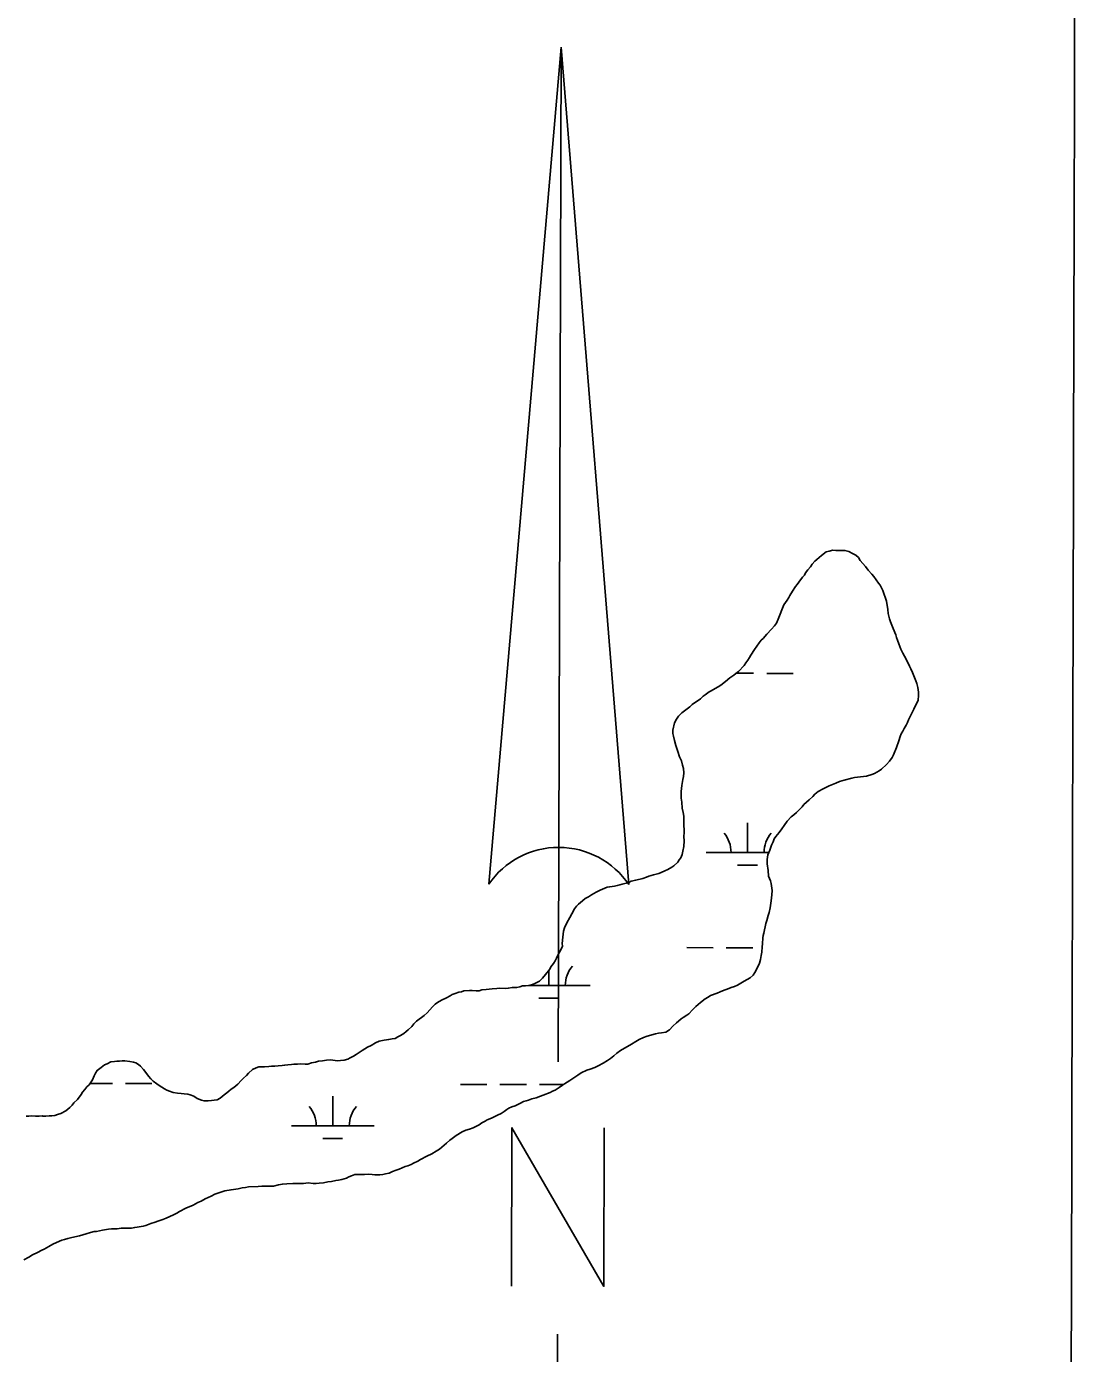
# Model space of a CAD drawing. Extents: x 3161665 to 3199565, y 885729 to 911164.
# Drawn here: x 3190776 to 3192049, y 906843 to 908451 of the extents above; entities that cross this region are included whole.
import ezdxf

# ---------------------------------------------------------------- set-up
doc = ezdxf.new("R2010")
doc.units = 0
for name, color, linetype in [('V-ANNO-SYMB', 7, 'Continuous'), ('V-GRID-MAJR', 7, 'Continuous'), ('V-WETL-SWMP', 7, 'Continuous')]:
    doc.layers.add(name, color=color, linetype=linetype)

msp = doc.modelspace()

# ---------------------------------------------------------------- linework, layer by layer
at = {"layer": 'V-ANNO-SYMB'}
for p, q in [((3191423.9492856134, 908426.5197089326), (3191336.144680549, 907411.7584802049)), ((3191421.267712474, 907456.523415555), (3191423.9492856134, 908426.5197089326)), ((3191421.2697124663, 907456.523410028), (3191423.9492856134, 908426.5197089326)), ((3191423.9492856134, 908426.5197089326), (3191506.144031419, 907411.2886890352)), ((3191423.9492856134, 908426.5197089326), (3191506.144031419, 907411.2886890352)), ((3191420.5512083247, 907196.5244028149), (3191421.2697124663, 907456.523410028)), ((3191418.7401305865, 906541.5269066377), (3191419.6382607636, 906866.525665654))]:
    msp.add_line(p, q, dxfattribs=at)
msp.add_lwpolyline([(3191363.798800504, 906924.6961988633), (3191364.3293881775, 907116.6954657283), (3191475.7983728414, 906924.3866893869), (3191476.3289605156, 907116.3859562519)], dxfattribs=at)
for centre, radius, start, end in [((3191420.984872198, 907353.7460267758), 102.77777780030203, 89.84166980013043, 145.6362114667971), ((3191420.9845045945, 907353.7460277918), 102.77777780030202, 34.04711693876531, 89.84165860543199), ((3191420.984872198, 907353.7460267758), 102.77777780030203, 34.04712813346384, 89.83049480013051)]:
    msp.add_arc(centre, radius, start, end, dxfattribs=at)
at = {"layer": 'V-GRID-MAJR'}
msp.add_spline([(3192003.725, 891123.28), (3192018.711, 897184.122), (3192033.702, 903246.909), (3192048.693, 909309.741), (3192048.698, 909311.64)], degree=3, dxfattribs=at)
at = {"layer": 'V-WETL-SWMP'}
for p, q in [((3191636.2033225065, 907667.4964877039), (3191657.149855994, 907667.4386028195)), ((3191673.149793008, 907667.3943876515), (3191705.149667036, 907667.3059573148)), ((3191649.9573339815, 907450.2150758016), (3191650.0568526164, 907486.2148676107)), ((3191599.9575308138, 907450.3532482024), (3191675.7945618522, 907450.1436756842)), ((3191637.914723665, 907434.8173264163), (3191661.914629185, 907434.7510036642)), ((3191576.230521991, 907334.9866025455), (3191608.2303960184, 907334.898172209)), ((3191624.230333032, 907334.853957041), (3191656.23020706, 907334.7655267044)), ((3191409.038828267, 907289.0185437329), (3191409.0900803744, 907307.5584404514)), ((3191384.757758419, 907289.0856434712), (3191459.038631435, 907288.8803713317)), ((3191396.9962179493, 907273.6207943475), (3191420.99612347, 907273.5544715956)), ((3190852.9591585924, 907170.4840241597), (3190879.9569847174, 907170.4094167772)), ((3190895.956921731, 907170.3652016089), (3190927.9567957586, 907170.2767712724)), ((3191301.8633238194, 907169.2434959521), (3191333.8631978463, 907169.1550656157)), ((3191349.8631348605, 907169.1108504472), (3191381.8630088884, 907169.022420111)), ((3191397.862945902, 907168.9782049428), (3191426.5030207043, 907168.8990592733)), ((3191147.1316608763, 907118.9289963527), (3191147.2311795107, 907154.9287881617)), ((3191097.131857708, 907119.0671687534), (3191197.1314640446, 907118.7908239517)), ((3191135.0890505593, 907103.5312469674), (3191159.0889560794, 907103.4649242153))]:
    msp.add_line(p, q, dxfattribs=at)
for points in [[(3191582.897000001, 907629.4799999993), (3191592.925000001, 907636.5989999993), (3191596.275000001, 907639.5749999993), (3191598.707000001, 907641.3549999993), (3191603.2690000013, 907644.9199999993), (3191605.9990000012, 907646.3959999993), (3191610.852000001, 907649.0529999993), (3191614.191000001, 907651.1249999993), (3191617.531000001, 907653.1959999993), (3191623.309000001, 907657.6509999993), (3191628.481000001, 907661.8119999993), (3191633.341000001, 907665.0719999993), (3191635.776000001, 907667.1539999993), (3191639.122000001, 907669.8279999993), (3191645.836000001, 907676.9849999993), (3191647.980000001, 907679.9749999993), (3191650.131000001, 907683.5669999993), (3191652.275000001, 907686.5569999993), (3191653.817000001, 907689.5529999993), (3191658.417000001, 907696.4329999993), (3191664.237000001, 907704.5049999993), (3191666.381000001, 907707.4939999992), (3191668.816000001, 907709.5759999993), (3191673.399000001, 907714.9489999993), (3191678.893000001, 907720.9149999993), (3191682.558000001, 907725.0919999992), (3191685.007000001, 907728.3799999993), (3191687.169000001, 907732.8759999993), (3191689.351000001, 907739.1809999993), (3191691.5190000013, 907744.2799999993), (3191694.000000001, 907750.2799999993), (3191697.987000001, 907756.2629999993), (3191699.830000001, 907759.2559999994), (3191701.368000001, 907761.9509999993), (3191704.440000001, 907767.0399999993), (3191708.122000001, 907772.7249999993), (3191709.958000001, 907775.1149999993), (3191712.099000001, 907777.8029999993), (3191716.689000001, 907783.7789999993), (3191718.830000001, 907786.4669999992), (3191720.368000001, 907789.1619999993), (3191723.122000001, 907792.7479999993), (3191726.181000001, 907796.6309999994), (3191728.325000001, 907799.6209999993), (3191731.380000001, 907803.2029999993), (3191733.819000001, 907805.5859999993), (3191736.8570000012, 907807.6609999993), (3191739.600000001, 907810.3429999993), (3191745.378000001, 907814.7979999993), (3191749.005000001, 907815.6599999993), (3191753.540000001, 907816.8139999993), (3191757.153000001, 907816.4709999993), (3191764.989000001, 907816.3809999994), (3191768.003000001, 907816.3459999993), (3191772.811000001, 907815.0859999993), (3191777.003000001, 907812.6259999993), (3191781.198000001, 907810.4679999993), (3191784.4820000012, 907807.7179999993), (3191786.550000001, 907804.0769999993), (3191789.824000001, 907800.4219999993), (3191793.097000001, 907796.7679999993), (3191796.364000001, 907792.5099999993), (3191800.829000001, 907787.6359999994), (3191802.905000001, 907784.5979999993), (3191805.873000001, 907780.6459999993), (3191808.541000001, 907776.6969999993), (3191810.623000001, 907774.2619999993), (3191813.865000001, 907767.8949999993), (3191818.539000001, 907754.8799999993), (3191819.9280000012, 907744.6159999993), (3191820.476000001, 907739.7869999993), (3191821.910000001, 907733.4399999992), (3191823.375000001, 907729.8059999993), (3191826.299000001, 907721.9359999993), (3191829.524000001, 907714.0619999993), (3191830.695000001, 907711.0339999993), (3191831.863000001, 907707.7049999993), (3191833.318000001, 907703.1669999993), (3191835.958000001, 907696.8069999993), (3191838.313000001, 907691.9579999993), (3191840.382000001, 907688.3169999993), (3191843.032000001, 907682.8609999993), (3191846.271000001, 907676.1919999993), (3191847.740000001, 907672.8599999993), (3191849.801000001, 907668.6159999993), (3191852.444000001, 907662.5579999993), (3191853.903000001, 907658.3209999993), (3191855.372000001, 907654.9889999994), (3191856.522000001, 907650.1529999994), (3191857.062000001, 907644.7209999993), (3191857.021000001, 907641.1039999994), (3191856.643000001, 907634.4779999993), (3191855.105000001, 907631.7819999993), (3191851.700000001, 907623.9849999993), (3191847.689000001, 907615.8919999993), (3191845.223000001, 907611.0979999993), (3191843.6780000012, 907607.7999999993), (3191842.133000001, 907604.5019999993), (3191839.677000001, 907600.6119999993), (3191838.132000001, 907597.3139999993), (3191836.2860000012, 907594.0189999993)], [(3191340.220000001, 907285.0289999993), (3191345.953000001, 907285.5659999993), (3191349.573000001, 907285.8259999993), (3191356.8030000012, 907285.4409999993), (3191360.125000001, 907286.0059999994), (3191364.653000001, 907286.5569999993), (3191370.382000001, 907286.7919999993), (3191374.009000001, 907287.6549999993), (3191377.335000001, 907288.5209999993), (3191380.951000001, 907288.4799999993), (3191384.575000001, 907289.0409999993), (3191389.4110000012, 907290.1909999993), (3191393.048000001, 907291.9579999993), (3191397.596000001, 907294.3169999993), (3191401.255000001, 907297.8919999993), (3191405.224000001, 907302.3679999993), (3191410.123000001, 907308.9429999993), (3191411.6610000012, 907311.6379999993), (3191414.723000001, 907315.8229999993), (3191416.867000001, 907318.8119999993), (3191418.412000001, 907322.1099999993), (3191420.573000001, 907326.6069999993), (3191422.111000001, 907329.3019999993), (3191424.574000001, 907333.7949999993), (3191425.513000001, 907336.7979999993), (3191425.246000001, 907339.8159999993), (3191425.939000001, 907347.6449999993), (3191426.926000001, 907354.8669999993), (3191428.180000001, 907359.0729999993), (3191430.962000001, 907365.0689999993), (3191434.654000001, 907371.6579999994), (3191437.114000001, 907375.8499999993), (3191440.200000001, 907382.1439999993), (3191442.646000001, 907385.1299999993), (3191445.084000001, 907387.5139999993), (3191449.955000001, 907391.6779999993), (3191453.305000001, 907394.6539999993), (3191457.247000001, 907396.7179999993), (3191460.888000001, 907398.7869999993), (3191466.655000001, 907402.3369999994), (3191471.204000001, 907404.6969999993), (3191474.231000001, 907405.8669999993), (3191479.985000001, 907408.2129999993), (3191483.006000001, 907408.7809999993), (3191488.743000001, 907409.6189999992), (3191492.065000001, 907410.1839999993), (3191495.089000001, 907411.0539999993), (3191498.113000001, 907411.9229999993), (3191502.949000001, 907413.0739999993), (3191505.973000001, 907413.9429999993), (3191508.703000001, 907415.4189999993), (3191514.446000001, 907416.8599999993), (3191522.909000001, 907418.8729999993), (3191527.447000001, 907420.3279999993), (3191530.475000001, 907421.4989999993), (3191535.920000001, 907423.2449999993), (3191542.267000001, 907424.6789999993), (3191545.294000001, 907425.8499999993), (3191549.839000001, 907427.9079999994), (3191553.477000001, 907429.6749999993), (3191558.028000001, 907432.3349999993), (3191560.762000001, 907434.1119999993), (3191565.635000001, 907438.5779999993), (3191567.177000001, 907441.5739999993), (3191569.013000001, 907443.9649999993), (3191570.565000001, 907447.8649999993), (3191571.514000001, 907451.7729999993), (3191572.785000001, 907457.4849999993), (3191573.166000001, 907464.4139999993), (3191572.927000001, 907469.8419999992), (3191572.9820000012, 907474.6639999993), (3191572.812000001, 907486.1199999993), (3191572.556000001, 907490.0409999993), (3191572.604000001, 907494.2609999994), (3191571.752000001, 907498.7919999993), (3191570.907000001, 907503.9249999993), (3191570.390000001, 907511.4669999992), (3191569.538000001, 907515.9979999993), (3191569.295000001, 907521.1249999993), (3191569.631000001, 907524.1349999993), (3191570.317000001, 907531.3609999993), (3191571.606000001, 907538.5809999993), (3191572.250000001, 907542.1899999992), (3191572.6070000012, 907547.0089999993), (3191572.364000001, 907552.1359999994), (3191571.203000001, 907556.0679999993), (3191569.755000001, 907561.2079999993), (3191567.403000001, 907566.3599999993), (3191565.366000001, 907572.7129999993), (3191563.038000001, 907579.9739999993), (3191561.600000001, 907586.0179999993), (3191560.152000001, 907591.1589999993), (3191559.2860000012, 907594.4849999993), (3191559.334000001, 907598.7039999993), (3191561.544000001, 907607.4199999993), (3191563.706000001, 907611.9159999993), (3191566.460000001, 907615.5019999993), (3191570.426000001, 907619.6759999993), (3191573.468000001, 907622.0529999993), (3191579.852000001, 907626.8019999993), (3191582.897000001, 907629.4799999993)], [(3191836.2860000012, 907594.0189999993), (3191835.042000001, 907590.7179999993), (3191833.175000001, 907585.6149999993), (3191830.369000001, 907577.5089999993), (3191826.954000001, 907568.8069999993), (3191825.1070000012, 907565.5129999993), (3191822.042000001, 907561.0269999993), (3191818.377000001, 907556.8489999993), (3191812.283000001, 907551.1919999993), (3191809.547000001, 907549.1129999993), (3191806.817000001, 907547.6369999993), (3191803.7860000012, 907546.1649999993), (3191800.758000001, 907544.9939999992), (3191794.100000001, 907542.6589999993), (3191786.8570000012, 907541.8379999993), (3191779.613000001, 907541.0169999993), (3191776.291000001, 907540.4519999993), (3191766.917000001, 907537.8469999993), (3191761.475000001, 907536.4019999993), (3191756.930000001, 907534.3439999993), (3191752.995000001, 907532.8829999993), (3191748.755000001, 907531.1229999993), (3191741.782000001, 907527.5859999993), (3191735.4110000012, 907524.0419999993), (3191731.455000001, 907520.7709999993), (3191729.013000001, 907518.0869999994), (3191724.7490000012, 907514.2169999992), (3191721.399000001, 907511.2409999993), (3191718.049000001, 907508.2659999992), (3191716.210000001, 907505.5739999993), (3191709.500000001, 907498.7179999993), (3191706.154000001, 907496.0439999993), (3191702.807000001, 907493.3689999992), (3191697.926000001, 907488.3009999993), (3191694.248000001, 907482.9179999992), (3191691.490000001, 907479.0309999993), (3191688.425000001, 907474.5449999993), (3191684.150000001, 907469.7709999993), (3191682.307000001, 907466.7779999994), (3191681.060000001, 907463.1759999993), (3191679.203000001, 907458.9769999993), (3191677.025000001, 907452.9739999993), (3191674.548000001, 907447.2749999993), (3191673.581000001, 907441.8609999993), (3191673.821000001, 907436.4319999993), (3191674.933000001, 907428.2809999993), (3191675.459000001, 907421.6439999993), (3191677.805000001, 907415.8899999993), (3191678.674000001, 907412.8659999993), (3191679.780000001, 907404.1119999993), (3191679.419000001, 907398.9919999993), (3191678.734000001, 907391.7659999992), (3191677.4280000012, 907383.0399999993), (3191676.160000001, 907377.6289999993), (3191674.910000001, 907373.7239999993), (3191673.337000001, 907368.0159999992), (3191672.087000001, 907364.1109999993), (3191669.544000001, 907352.6869999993), (3191668.907000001, 907349.6799999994), (3191668.571000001, 907346.6689999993), (3191668.190000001, 907339.7409999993), (3191667.844000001, 907335.8269999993), (3191667.168000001, 907329.5049999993), (3191666.521000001, 907325.5939999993), (3191665.561000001, 907320.7819999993), (3191664.304000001, 907316.2749999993), (3191662.755000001, 907312.6759999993), (3191658.747000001, 907304.8849999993), (3191656.600000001, 907301.5939999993), (3191653.246000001, 907298.3169999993), (3191645.9650000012, 907294.1799999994), (3191642.0190000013, 907291.8139999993), (3191637.772000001, 907289.4519999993), (3191634.135000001, 907287.6849999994), (3191630.203000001, 907286.5239999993), (3191625.360000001, 907284.7709999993), (3191621.727000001, 907283.3059999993), (3191616.582000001, 907281.5559999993), (3191612.945000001, 907279.7899999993), (3191605.075000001, 907276.8659999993), (3191602.037000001, 907274.7909999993), (3191598.697000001, 907272.7189999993), (3191592.923000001, 907268.5649999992), (3191587.442000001, 907263.8049999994), (3191583.175000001, 907259.6349999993), (3191578.599000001, 907254.8639999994), (3191576.167000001, 907253.0839999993), (3191571.916000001, 907250.4199999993), (3191569.485000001, 907248.6389999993), (3191566.138000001, 907245.9649999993), (3191563.703000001, 907243.8829999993), (3191559.435000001, 907239.7119999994), (3191555.469000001, 907235.5369999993), (3191550.914000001, 907232.5749999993), (3191545.780000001, 907231.7299999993), (3191541.855000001, 907231.1719999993), (3191538.2320000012, 907230.6109999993), (3191528.251000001, 907227.7109999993), (3191524.011000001, 907225.9509999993), (3191518.559000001, 907223.6029999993), (3191514.613000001, 907221.2369999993)], [(3190933.789000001, 907169.7269999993), (3190936.782000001, 907167.8839999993), (3190943.066000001, 907163.8929999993), (3190946.062000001, 907162.3519999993), (3190949.062000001, 907161.1119999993), (3190953.566000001, 907159.5529999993), (3190958.980000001, 907158.5859999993), (3190963.498000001, 907158.2329999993), (3190967.111000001, 907157.8899999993), (3190971.323000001, 907157.2389999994), (3190974.330000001, 907156.6019999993), (3190978.528000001, 907154.7449999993), (3190982.720000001, 907152.2859999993), (3190988.121000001, 907150.1139999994), (3190991.1240000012, 907149.1749999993), (3190995.946000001, 907149.1199999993), (3191000.173000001, 907149.6739999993), (3191003.491000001, 907149.9369999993), (3191007.115000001, 907150.4989999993), (3191010.454000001, 907152.5699999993), (3191015.321000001, 907156.4329999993), (3191018.667000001, 907159.1069999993), (3191021.099000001, 907160.8879999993), (3191023.839000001, 907163.2679999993), (3191027.182000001, 907165.6409999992), (3191032.049000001, 907169.5029999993), (3191036.0190000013, 907173.9789999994), (3191039.067000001, 907176.9579999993), (3191042.417000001, 907179.9339999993), (3191044.863000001, 907182.9199999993), (3191050.035000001, 907187.0809999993), (3191054.278000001, 907189.1419999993), (3191057.6070000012, 907190.3099999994), (3191060.926000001, 907190.5729999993), (3191064.542000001, 907190.5309999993), (3191069.673000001, 907191.0749999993), (3191072.991000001, 907191.3389999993), (3191076.909000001, 907191.2939999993), (3191081.136000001, 907191.8479999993), (3191085.660000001, 907192.0979999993), (3191088.9820000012, 907192.6619999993), (3191092.602000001, 907192.9219999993), (3191097.129000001, 907193.4729999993), (3191100.147000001, 907193.7399999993), (3191104.366000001, 907193.6919999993), (3191108.287000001, 907193.9479999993), (3191113.709000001, 907193.5839999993), (3191116.726000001, 907193.8509999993), (3191121.565000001, 907195.3029999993), (3191126.097000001, 907196.1549999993), (3191129.727000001, 907197.3189999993), (3191134.552000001, 907197.5649999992), (3191139.686000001, 907198.4109999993), (3191144.214000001, 907198.9609999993), (3191152.944000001, 907197.9569999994), (3191156.564000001, 907198.2169999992), (3191160.790000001, 907198.7709999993), (3191165.324000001, 907199.9249999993), (3191168.355000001, 907201.3969999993), (3191172.298000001, 907203.4619999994), (3191175.336000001, 907205.5369999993), (3191182.6240000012, 907210.2759999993), (3191189.3030000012, 907214.4189999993), (3191193.844000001, 907216.1759999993), (3191199.006000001, 907219.4319999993), (3191203.2490000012, 907221.4929999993), (3191209.291000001, 907222.6299999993), (3191215.031000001, 907223.7699999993), (3191219.257000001, 907224.3239999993), (3191222.881000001, 907224.8849999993), (3191225.915000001, 907226.6589999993), (3191229.251000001, 907228.4289999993), (3191233.197000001, 907230.7949999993), (3191235.937000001, 907233.1749999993), (3191238.673000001, 907235.2539999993), (3191242.941000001, 907239.4249999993), (3191245.387000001, 907242.4109999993), (3191248.740000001, 907245.6879999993), (3191252.086000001, 907248.3619999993), (3191254.823000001, 907250.4409999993), (3191257.864000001, 907252.8169999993), (3191261.5190000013, 907256.0909999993), (3191267.931000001, 907263.2509999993), (3191271.284000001, 907266.5289999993), (3191274.017000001, 907268.3059999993), (3191278.8740000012, 907271.2639999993), (3191284.936000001, 907274.2089999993), (3191289.485000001, 907276.5679999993), (3191291.916000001, 907278.3489999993), (3191295.543000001, 907279.2109999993), (3191299.783000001, 907280.9709999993), (3191303.105000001, 907281.5359999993), (3191306.130000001, 907282.4059999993), (3191313.068000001, 907282.9289999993), (3191316.082000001, 907282.8939999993), (3191320.901000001, 907282.5369999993), (3191324.521000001, 907282.7969999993), (3191327.846000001, 907283.6629999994), (3191333.278000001, 907284.2039999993), (3191336.597000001, 907284.4669999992), (3191340.220000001, 907285.0289999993)], [(3191514.613000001, 907221.2369999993), (3191509.452000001, 907217.9799999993), (3191504.294000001, 907215.0249999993), (3191500.656000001, 907213.2579999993), (3191495.800000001, 907210.2999999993), (3191491.542000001, 907207.0329999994), (3191487.888000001, 907203.7589999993), (3191483.630000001, 907200.4929999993), (3191480.288000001, 907198.1199999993), (3191474.825000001, 907194.8669999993), (3191469.060000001, 907191.6169999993), (3191464.820000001, 907189.8569999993), (3191459.066000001, 907187.5119999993), (3191455.135000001, 907186.3509999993), (3191448.466000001, 907183.1119999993), (3191444.216000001, 907180.4479999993), (3191440.572000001, 907178.0789999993), (3191434.496000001, 907173.9289999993), (3191428.122000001, 907170.0829999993), (3191425.690000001, 907168.3029999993), (3191421.737000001, 907165.3339999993), (3191416.881000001, 907162.3749999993), (3191413.548000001, 907160.9059999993), (3191410.818000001, 907159.4309999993), (3191402.040000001, 907156.2159999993), (3191399.013000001, 907155.0449999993), (3191393.564000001, 907152.9969999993), (3191388.423000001, 907151.5489999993), (3191384.488000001, 907150.0869999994), (3191381.464000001, 907149.2179999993), (3191378.439000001, 907148.3479999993), (3191374.802000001, 907146.5809999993), (3191368.134000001, 907143.3419999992), (3191364.198000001, 907141.8799999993), (3191360.565000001, 907140.4149999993), (3191358.133000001, 907138.6339999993), (3191354.790000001, 907136.2609999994), (3191351.447000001, 907133.8879999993), (3191346.902000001, 907131.8309999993), (3191339.628000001, 907128.2969999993), (3191334.480000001, 907126.2459999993), (3191331.750000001, 907124.7699999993), (3191327.808000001, 907122.7059999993), (3191324.4650000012, 907120.3329999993), (3191317.187000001, 907116.4979999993), (3191312.950000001, 907115.0389999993), (3191308.416000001, 907113.8859999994), (3191304.172000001, 907111.8239999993), (3191296.887000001, 907107.3869999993), (3191292.024000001, 907103.8249999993), (3191288.9820000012, 907101.4489999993), (3191285.023000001, 907097.8769999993), (3191276.501000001, 907090.7409999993), (3191272.556000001, 907088.3749999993), (3191267.093000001, 907085.1219999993), (3191261.332000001, 907082.1739999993), (3191253.448000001, 907078.0439999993), (3191250.108000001, 907075.9729999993), (3191244.957000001, 907073.6209999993), (3191242.227000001, 907072.1449999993), (3191237.987000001, 907070.3849999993), (3191234.963000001, 907069.5149999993), (3191227.692000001, 907066.2829999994), (3191224.062000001, 907065.1189999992), (3191219.524000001, 907063.6639999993), (3191215.582000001, 907061.5989999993), (3191211.050000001, 907060.7469999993), (3191208.030000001, 907060.1789999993), (3191204.105000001, 907059.6209999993), (3191198.077000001, 907059.6899999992), (3191194.766000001, 907060.0299999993), (3191190.550000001, 907060.3789999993), (3191185.423000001, 907060.1369999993), (3191181.203000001, 907060.1849999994), (3191177.282000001, 907059.9289999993), (3191173.967000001, 907059.9669999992), (3191170.032000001, 907058.5049999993), (3191166.699000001, 907057.0359999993), (3191163.668000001, 907055.5639999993), (3191158.226000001, 907054.1189999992), (3191153.993000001, 907052.9619999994), (3191150.674000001, 907052.6989999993), (3191145.537000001, 907051.5519999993), (3191141.311000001, 907050.9979999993), (3191135.872000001, 907049.8539999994), (3191130.742000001, 907049.3099999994), (3191127.122000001, 907049.0499999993), (3191123.505000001, 907049.0919999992), (3191117.484000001, 907049.7639999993), (3191111.748000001, 907048.9249999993), (3191108.737000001, 907049.2609999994), (3191098.788000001, 907049.0739999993), (3191091.552000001, 907048.8559999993), (3191086.120000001, 907048.3149999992), (3191081.288000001, 907047.4659999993), (3191075.243000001, 907046.0289999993), (3191070.417000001, 907045.7829999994), (3191067.403000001, 907045.8169999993), (3191061.074000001, 907045.8899999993), (3191056.550000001, 907045.6399999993), (3191045.091000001, 907045.1689999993)], [(3190775.395000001, 907130.5509999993), (3190778.714000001, 907130.8139999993), (3190781.731000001, 907131.0809999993), (3190786.851000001, 907130.7209999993), (3190791.071000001, 907130.6719999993), (3190794.691000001, 907130.9319999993), (3190795.591000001, 907130.6209999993), (3190799.208000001, 907130.5789999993), (3190803.434000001, 907131.1329999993), (3190806.448000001, 907131.0989999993), (3190810.071000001, 907131.6599999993), (3190813.397000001, 907132.5259999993), (3190817.633000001, 907133.9849999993), (3190823.398000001, 907137.2339999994), (3190828.570000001, 907141.3949999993), (3190831.313000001, 907144.0759999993), (3190833.454000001, 907146.7639999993), (3190837.722000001, 907150.9349999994), (3190842.312000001, 907156.9109999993), (3190843.853000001, 907159.9069999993), (3190846.603000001, 907163.1909999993), (3190849.049000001, 907166.1779999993), (3190851.793000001, 907168.8589999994), (3190856.081000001, 907174.8379999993), (3190857.945000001, 907179.6389999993), (3190859.490000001, 907182.9369999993), (3190861.637000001, 907186.2279999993), (3190866.200000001, 907189.7929999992), (3190870.457000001, 907193.0599999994), (3190873.485000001, 907194.2309999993), (3190878.033000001, 907196.5899999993), (3190882.561000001, 907197.1409999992), (3190885.578000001, 907197.4079999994), (3190888.592000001, 907197.3729999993), (3190891.910000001, 907197.6359999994), (3190894.924000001, 907197.6019999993), (3190901.246000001, 907196.9259999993), (3190905.459000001, 907196.2749999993), (3190908.462000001, 907195.3359999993), (3190911.452000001, 907193.1919999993), (3190914.143000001, 907191.3529999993), (3190917.7150000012, 907187.3929999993), (3190921.872000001, 907181.9199999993), (3190923.649000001, 907179.1869999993), (3190926.628000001, 907176.1389999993), (3190929.608000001, 907173.0899999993), (3190933.789000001, 907169.7269999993)], [(3191045.091000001, 907045.1689999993), (3191041.162000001, 907044.3099999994), (3191037.238000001, 907043.7519999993), (3191032.402000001, 907042.6019999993), (3191023.949000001, 907041.4929999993), (3191016.397000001, 907040.0719999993), (3191011.257000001, 907038.6239999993), (3191004.297000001, 907036.2929999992), (3190999.7490000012, 907033.9339999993), (3190992.474000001, 907030.3999999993), (3190987.621000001, 907027.7429999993), (3190983.682000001, 907025.9799999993), (3190977.922000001, 907023.0319999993), (3190969.137000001, 907019.2139999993), (3190961.252000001, 907015.0849999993), (3190958.218000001, 907013.3109999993), (3190954.276000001, 907011.2459999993), (3190949.429000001, 907009.1919999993), (3190945.186000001, 907007.1309999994), (3190940.946000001, 907005.3709999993), (3190934.8940000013, 907003.3299999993), (3190931.866000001, 907002.1589999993), (3190926.722000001, 907000.4099999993), (3190920.369000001, 906998.3729999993), (3190917.341000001, 906997.2019999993), (3190910.094000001, 906996.0789999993), (3190907.077000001, 906995.8119999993), (3190903.149000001, 906994.9529999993), (3190894.1070000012, 906995.0569999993), (3190890.487000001, 906994.7969999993), (3190885.960000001, 906994.2459999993), (3190882.343000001, 906994.2879999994), (3190879.024000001, 906994.0239999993), (3190875.103000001, 906993.7679999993), (3190868.157000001, 906992.6419999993), (3190860.904000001, 906990.9169999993), (3190857.890000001, 906990.9509999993), (3190853.657000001, 906989.7939999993), (3190848.211000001, 906988.0479999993), (3190840.046000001, 906985.7299999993), (3190830.980000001, 906983.7239999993), (3190825.8400000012, 906982.2759999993), (3190821.908000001, 906981.1159999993), (3190818.884000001, 906980.2459999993), (3190815.856000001, 906979.0749999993), (3190807.979000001, 906975.5489999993), (3190802.821000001, 906972.5939999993), (3190797.358000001, 906969.3409999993), (3190794.330000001, 906968.1699999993), (3190789.176000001, 906965.5159999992), (3190783.113000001, 906962.5709999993), (3190778.562000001, 906959.9109999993), (3190772.496000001, 906956.6649999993)]]:
    msp.add_lwpolyline(points, dxfattribs=at)
for centre, radius, start, end in [((3191594.7159279, 907450.8425372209), 35.24628790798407, 359.06984722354, 40.61350555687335), ((3191705.201365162, 907450.5372152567), 35.246287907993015, 139.06984137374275, 180.61349970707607), ((3191464.2828594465, 907289.3406831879), 35.246287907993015, 139.06984137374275, 180.61349970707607), ((3191353.797422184, 907289.6460051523), 35.24628790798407, 359.06984722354, 0.7448398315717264), ((3191091.890254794, 907119.556457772), 35.24628790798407, 359.06984722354, 40.61350555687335), ((3191202.3756920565, 907119.2511358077), 35.246287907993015, 139.06984137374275, 180.61349970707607)]:
    msp.add_arc(centre, radius, start, end, dxfattribs=at)

doc.saveas('drawing.dxf')
